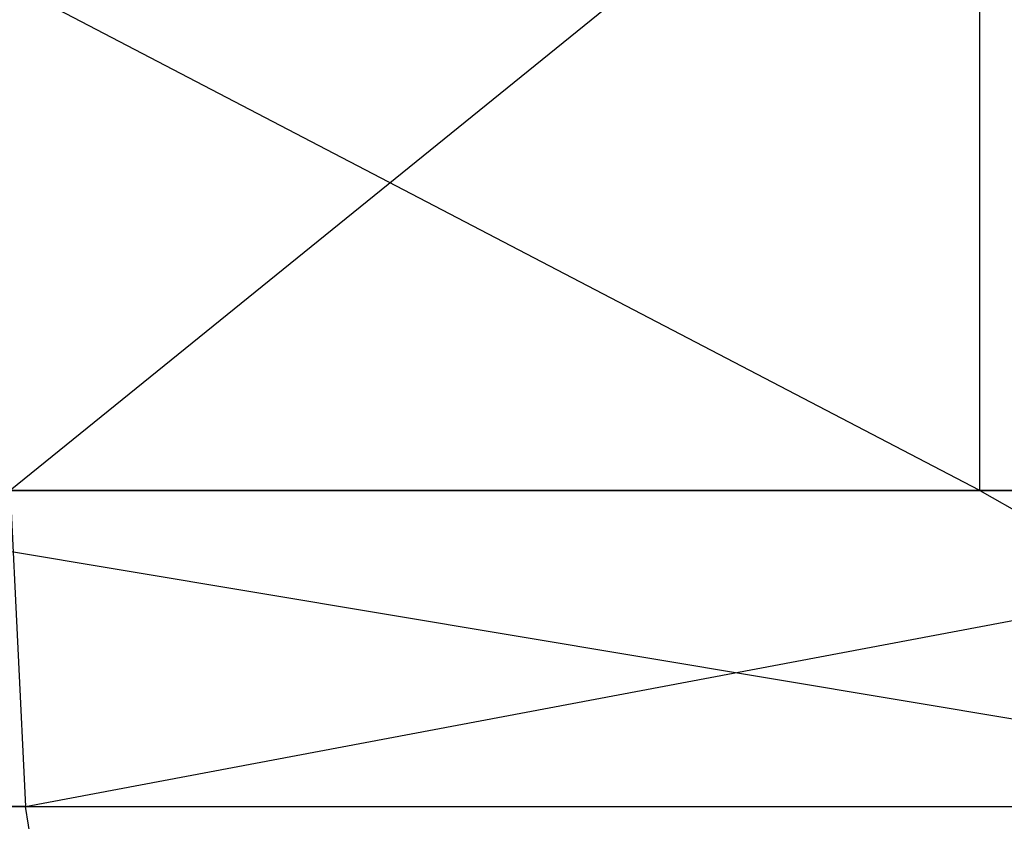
# Model space of a CAD drawing. Extents: x -172 to 172, y -29 to 28.
# Tile 270 of 656: x -53.28 to -48.47, y -15.92 to -12. Entities that reach past the tile are written whole.
import ezdxf

# ---------------------------------------------------------------- set-up
doc = ezdxf.new("R2010")
doc.units = 0
doc.header["$LTSCALE"] = 25.4
doc.layers.get('0').update_dxf_attribs({"linetype": 'CONTINUOUS'})

msp = doc.modelspace()

# ---------------------------------------------------------------- linework, layer by layer
at = {"color": 0}
for p, q in [((-48.5855, -14.2997, -1408.7666), (-61.422, -7.5997, -1404.4443)), ((-48.5855, -14.2997, -1408.7666), (-61.422, -7.5997, -1404.4443)), ((-45.0562, -7.5997, -1076.7383), (-53.329, -14.2997, -1079.2006)), ((-45.0562, -7.5997, -1076.7383), (-53.329, -14.2997, -1079.2006)), ((-48.5855, -14.2997, -1408.7666), (-48.5855, -7.5997, -1408.7666)), ((-48.5855, -14.2997, -1408.7666), (-48.5855, -7.5997, -1408.7666)), ((-48.5855, -14.2997, -1408.7666), (-55.103, -14.2997, -1406.7124)), ((-55.103, -14.2997, -1406.7124), (-45.8683, -15.8448, -1409.2863)), ((-55.103, -14.2997, -1406.7124), (-45.8683, -15.8448, -1409.2863)), ((-48.5855, -14.2997, -1408.7666), (-55.103, -14.2997, -1406.7124)), ((-53.329, -14.2997, -1079.2006), (-45.0562, -14.2997, -1076.7383)), ((-53.329, -14.2997, -1079.2006), (-53.2534, -15.8448, -1079.4332)), ((-53.329, -14.2997, -1079.2006), (-45.0562, -14.2997, -1076.7383)), ((-53.329, -14.2997, -1079.2006), (-53.2534, -15.8448, -1079.4332)), ((-53.2534, -15.8448, -1079.4332), (-45.0562, -14.2997, -1076.7383)), ((-53.2534, -15.8448, -1079.4332), (-45.0562, -14.2997, -1076.7383)), ((-45.9335, -14.2997, -1409.5221), (-48.5855, -14.2997, -1408.7666)), ((-48.5855, -14.2997, -1408.7666), (-45.8683, -15.8448, -1409.2863)), ((-48.5855, -14.2997, -1408.7666), (-45.8683, -15.8448, -1409.2863)), ((-45.9335, -14.2997, -1409.5221), (-48.5855, -14.2997, -1408.7666)), ((-53.2534, -15.8448, -1079.4332), (-62.2752, -15.8448, -1082.646)), ((-53.2534, -15.8448, -1079.4332), (-62.2752, -15.8448, -1082.646)), ((-55.0248, -15.8448, -1406.4805), (-45.8683, -15.8448, -1409.2863)), ((-55.0248, -15.8448, -1406.4805), (-45.8683, -15.8448, -1409.2863)), ((-53.0338, -17.2386, -1080.1086), (-53.2534, -15.8448, -1079.4332)), ((-53.2534, -15.8448, -1079.4332), (-44.067, -15.8448, -1076.7269)), ((-53.2534, -15.8448, -1079.4332), (-44.067, -15.8448, -1076.7269)), ((-53.0338, -17.2386, -1080.1086), (-53.2534, -15.8448, -1079.4332))]:
    msp.add_line(p, q, dxfattribs=at)

doc.saveas('drawing.dxf')
